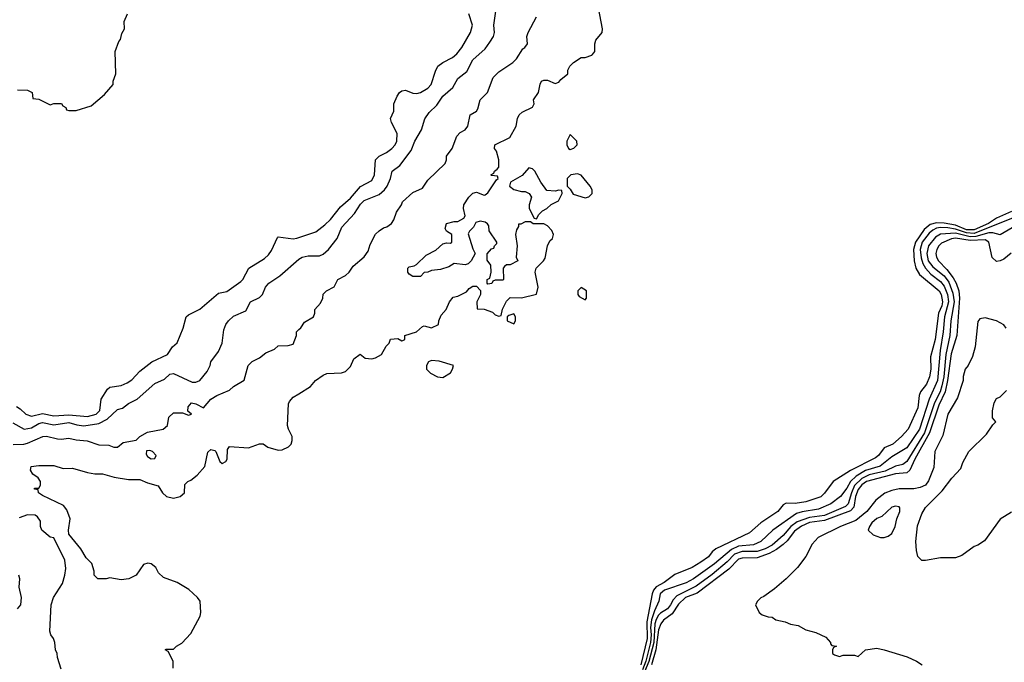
# Model space of a CAD drawing. Header units: inches. Extents: x 2348352 to 2479776, y 460422 to 613655.
# Tile 319 of 590: x 2398507 to 2403772, y 522083 to 525519. Entities that reach past the tile are written whole.
import ezdxf

# ---------------------------------------------------------------- set-up
doc = ezdxf.new("R2010")
doc.units = ezdxf.units.IN
doc.header["$MEASUREMENT"] = 0
doc.layers.add('C3592', color=7, linetype='Continuous')
doc.layers.add('C4502', color=7, linetype='Continuous')

msp = doc.modelspace()

# ---------------------------------------------------------------- linework, layer by layer
at = {"layer": 'C3592', "color": 4}
for points, elevation in [([(2398496.4, 525143.6), (2398550, 525142), (2398574, 525130), (2398578, 525098), (2398610, 525094), (2398670, 525064.7), (2398690, 525072), (2398731.6, 525071.6), (2398738, 525058), (2398754, 525050), (2398758, 525038), (2398770, 525034), (2398810, 525034), (2398890, 525058), (2398960.4, 525119.6), (2399007.3, 525172.7), (2399008, 525190), (2399022, 525230), (2399018, 525350), (2399038, 525402), (2399047.3, 525412.7), (2399054, 525446), (2399068, 525470), (2399066, 525510), (2399084, 525550)], 84), ([(2398490, 523450.4), (2398510, 523439.1), (2398540.7, 523410), (2398570, 523400.3), (2398630, 523413.4), (2398690, 523402), (2398770, 523406.5), (2398870, 523396.9), (2398917, 523410), (2398936.3, 523430), (2398943.5, 523490), (2398976.6, 523543.4), (2398990, 523554.4), (2399050, 523563.7), (2399082.3, 523577.8), (2399107.1, 523592.9), (2399150, 523640.7), (2399213.2, 523690), (2399297.2, 523730), (2399324, 523770), (2399350, 523791.3), (2399380.9, 523870), (2399397.2, 523930), (2399410, 523940.7), (2399470, 523970.8), (2399570, 524057.3), (2399614.2, 524065.8), (2399690, 524118.8), (2399701.2, 524130), (2399733.2, 524190), (2399817, 524243), (2399838.2, 524261.8), (2399854.2, 524285.8), (2399885.1, 524354.9), (2399890, 524358.8), (2399970, 524347.7), (2399990, 524350.7), (2400000, 524354.1)], 76), ([(2398470, 523363), (2398530.5, 523330.5), (2398570, 523336.4), (2398610, 523360.3), (2398630, 523364.9), (2398690, 523352.9), (2398770, 523365.3), (2398812.9, 523352.9), (2398850, 523348.7), (2398930, 523360.3), (2398976, 523384), (2399030, 523434.8), (2399057.5, 523442.5), (2399090, 523466.8), (2399135.3, 523490), (2399230, 523573.4), (2399282, 523598), (2399310, 523624.7), (2399330, 523626.8), (2399430, 523580.7), (2399450, 523580.7), (2399470, 523591), (2399510, 523638), (2399525.2, 523670), (2399529.2, 523690.8), (2399570, 523744.7), (2399589.2, 523790), (2399599, 523861), (2399609, 523890), (2399624, 523910), (2399650, 523933.4), (2399717.2, 523962.8), (2399742, 524010), (2399790, 524034.8), (2399805.2, 524050), (2399821.2, 524090), (2399839, 524110), (2399899, 524150), (2400000.1, 524239.8)], 72), ([(2398472.1, 523247.9), (2398530, 523250.4), (2398550, 523255.3), (2398630.6, 523290.6), (2398650, 523293), (2398710, 523278), (2398730, 523276.3), (2398770, 523282), (2398810, 523272.7), (2398868.1, 523268.1), (2398930, 523246), (2398983.6, 523243.6), (2399010, 523234), (2399030, 523234), (2399061.2, 523258.8), (2399129.4, 523270.6), (2399150, 523290.8), (2399190, 523314), (2399275.3, 523330), (2399297.2, 523350), (2399305.1, 523394.9), (2399330, 523417.3), (2399378, 523418), (2399410, 523404.7), (2399426, 523410), (2399406, 523426), (2399408, 523450), (2399426, 523470), (2399450, 523464.7), (2399490, 523444.7), (2399529.6, 523490.4), (2399562, 523510), (2399630, 523538), (2399650, 523558), (2399708.4, 523591.6), (2399729.2, 523670), (2399750, 523691.3), (2399790, 523711.3), (2399822.7, 523737.3), (2399870, 523758), (2399890, 523776), (2399943.1, 523776.9), (2399970, 523784.7), (2399988, 523830), (2399988, 523850), (2400000, 523862)], 68), ([(2399327.3, 522052.7), (2399328, 522090), (2399302, 522142), (2399286, 522150), (2399290, 522154), (2399330, 522154), (2399346, 522170), (2399374.6, 522185.4), (2399422.7, 522237.3), (2399472.7, 522330), (2399476, 522350), (2399473.2, 522410), (2399459, 522430), (2399411.9, 522471.9), (2399348.7, 522510), (2399276.5, 522536.5), (2399250, 522562), (2399236, 522590), (2399210, 522609.4), (2399193.4, 522613.4), (2399170, 522606), (2399130, 522548.7), (2399090.5, 522529.5), (2399050, 522524.5), (2398990, 522535.3), (2398968.9, 522528.9), (2398926, 522530), (2398906, 522550), (2398906, 522570), (2398892.5, 522612.5), (2398862.7, 522642.7), (2398835.1, 522690), (2398770, 522769.2), (2398768.4, 522790), (2398777.2, 522850), (2398758.9, 522898.9), (2398741.2, 522921.2), (2398630, 522975.3), (2398608, 522990), (2398606, 523006), (2398586, 523010), (2398586, 523014), (2398610, 523014), (2398618, 523030), (2398618, 523050), (2398606, 523070), (2398578, 523090), (2398566, 523110), (2398568, 523130), (2398610, 523136), (2398690, 523136), (2398739.6, 523119.6), (2398790, 523121), (2398870, 523098), (2398910, 523091), (2398950, 523090.8), (2399013.4, 523073.4), (2399090, 523060.4), (2399150, 523060.7), (2399190, 523042.8), (2399247.3, 523027.3), (2399271, 522990), (2399292, 522970), (2399330, 522961), (2399366, 522970), (2399388, 522990), (2399390, 523034), (2399406, 523050), (2399423.1, 523056.9), (2399456.5, 523083.5), (2399498, 523130), (2399513.2, 523206.8), (2399530, 523221), (2399550, 523216), (2399556, 523210), (2399576.9, 523156.9), (2399590, 523146), (2399610, 523158), (2399616, 523170), (2399619, 523221), (2399630, 523238), (2399730, 523230.6), (2399790, 523250.8), (2399810, 523250.8), (2399834, 523234), (2399890, 523217.3), (2399910, 523219.1), (2399944.1, 523235.9), (2399959, 523250), (2399964, 523270), (2399964, 523290), (2399944, 523330), (2399939, 523350), (2399944.7, 523464.7), (2399950, 523478), (2399970, 523501), (2400000, 523519.6)], 64), ([(2398730, 522046), (2398708.7, 522110), (2398708, 522130), (2398698, 522150), (2398695.3, 522190), (2398689, 522210), (2398674, 522230), (2398669, 522250), (2398675.3, 522390), (2398688.7, 522430), (2398735.5, 522504.5), (2398749.3, 522550), (2398754.2, 522585.8), (2398749.4, 522630), (2398690, 522748.7), (2398670, 522753.2), (2398625.2, 522790), (2398619, 522810), (2398618, 522838), (2398602, 522862), (2398589.4, 522869.4), (2398548.9, 522871.1), (2398503.8, 522856.2)], 68), ([(2398495.3, 522370), (2398514, 522390), (2398517.2, 522430), (2398504.7, 522484.7), (2398508, 522530), (2398502, 522550)], 72)]:
    msp.add_lwpolyline(points, dxfattribs=dict(at, elevation=elevation))
at = {"layer": 'C3592', "color": 4, "elevation": 68}
msp.add_lwpolyline([(2399203.6, 523216.4), (2399185.4, 523214.6), (2399183.6, 523196.4), (2399190, 523184.7), (2399210, 523172), (2399230, 523174), (2399238, 523190), (2399218, 523210)], close=True, dxfattribs=at)
at = {"layer": 'C4502', "color": 4}
for points, elevation in [([(2400000, 523519.6), (2400062, 523558), (2400089.5, 523590.5), (2400130, 523618.8), (2400150, 523626.8), (2400228.9, 523631.1), (2400250, 523638), (2400275.5, 523664.5), (2400293.6, 523706.4), (2400328.4, 523731.6), (2400354, 523710), (2400390, 523706), (2400410, 523711), (2400442, 523730), (2400466.3, 523773.7), (2400482, 523790), (2400490, 523812), (2400530, 523814), (2400550, 523802), (2400556.4, 523803.6), (2400566, 523810), (2400566, 523830), (2400628.9, 523851.1), (2400660.4, 523879.6), (2400670, 523882), (2400710, 523872), (2400746, 523890), (2400748, 523910), (2400760.2, 523939.8), (2400788, 523970), (2400806, 524010), (2400824.7, 524035.3), (2400850, 524041), (2400896, 524064), (2400910, 524082), (2400930, 524094), (2400950, 524094), (2400972, 524072), (2400971.3, 524050), (2400952, 524010), (2400954, 523974), (2400991.1, 523971.1), (2401036, 523956), (2401050, 523942), (2401070, 523934), (2401082, 523938), (2401088.4, 523971.6), (2401110, 524014), (2401130, 524034), (2401190, 524032), (2401270, 524052), (2401279, 524090), (2401264, 524170), (2401268.7, 524190), (2401308.7, 524230), (2401316.5, 524243.5), (2401328.7, 524310), (2401342.7, 524337.3), (2401355.3, 524350), (2401362, 524370), (2401352.9, 524392.9), (2401330, 524418), (2401310, 524428.7), (2401252.7, 524427.3), (2401238, 524438), (2401210, 524438), (2401186, 524426), (2401174, 524426), (2401174, 524414), (2401163.6, 524396.4), (2401158, 524370), (2401166.8, 524310), (2401162, 524250), (2401171.3, 524230), (2401130, 524208), (2401110, 524208), (2401099.6, 524200.4), (2401092, 524190), (2401094, 524130), (2401090, 524126), (2401050, 524126), (2401038, 524122), (2401031.6, 524108.4), (2401010, 524106), (2401006, 524110), (2401006, 524130), (2401022, 524138), (2401028, 524170), (2401027.3, 524207.3), (2401007.3, 524232.7), (2401007.3, 524267.3), (2401030, 524294), (2401042, 524298), (2401046, 524310), (2401058, 524322), (2401058, 524330), (2401018, 524390), (2401016.4, 524416.4), (2401008.4, 524428.4), (2400996.4, 524436.4), (2400970, 524442), (2400945.4, 524434.6), (2400934, 524410), (2400911.6, 524388.4), (2400905.4, 524374.6), (2400930, 524294), (2400942, 524270), (2400922, 524230), (2400905.4, 524214.6), (2400890, 524208), (2400830, 524215.3), (2400802, 524198), (2400756.9, 524183.1), (2400710, 524179), (2400690, 524168.7), (2400670, 524168), (2400650, 524146), (2400610, 524146), (2400590, 524158), (2400582, 524170), (2400582, 524190), (2400590, 524198), (2400616.4, 524203.6), (2400628.9, 524211.1), (2400680.2, 524259.8), (2400732.5, 524287.5), (2400770, 524321), (2400790, 524326), (2400810, 524324.7), (2400818, 524330), (2400818, 524370), (2400790, 524388), (2400783.1, 524403.1), (2400788.7, 524430), (2400830, 524441), (2400850, 524441), (2400882, 524458), (2400888.7, 524470), (2400881.2, 524510), (2400882.7, 524530), (2400909.5, 524570.5), (2400930, 524591), (2400950, 524598), (2400990, 524582), (2400996.4, 524583.6), (2401010, 524594), (2401056.4, 524663.6), (2401066, 524670), (2401062, 524682), (2401030, 524686), (2401026, 524690), (2401042, 524698), (2401046, 524710), (2401060.4, 524719.6), (2401068.4, 524731.6), (2401068.7, 524770), (2401056.4, 524816.4), (2401046, 524830), (2401048, 524850), (2401128, 524890), (2401162, 524950), (2401168.9, 524991.1), (2401178, 525010), (2401194.6, 525025.4), (2401248.4, 525051.6), (2401258, 525070), (2401255.3, 525090), (2401282, 525130), (2401290, 525174), (2401298, 525190), (2401310, 525196), (2401330, 525196), (2401370, 525178), (2401390, 525184.7), (2401400.9, 525199.1), (2401438, 525230), (2401438, 525250), (2401448, 525270), (2401468, 525290), (2401510, 525318), (2401530, 525318), (2401566, 525330), (2401568.9, 525331.1), (2401578, 525342), (2401582, 525350), (2401582, 525390), (2401588.7, 525410), (2401622, 525450), (2401624, 525470), (2401602, 525582)], 64), ([(2400000, 524354.1), (2400090, 524385.5), (2400138.2, 524421.8), (2400168.8, 524451.2), (2400222, 524518), (2400275.4, 524564.6), (2400330, 524628.2), (2400390, 524659.1), (2400405.1, 524690), (2400410, 524770.6), (2400430, 524790.4), (2400469.2, 524810), (2400497.2, 524830), (2400515.1, 524850), (2400523.7, 524870), (2400526, 524910), (2400495.1, 524970), (2400489.5, 524990.5), (2400508.7, 525030), (2400508.7, 525070), (2400525.2, 525110), (2400539, 525130), (2400550, 525138.8), (2400570, 525142.8), (2400610, 525127.3), (2400630, 525124.9), (2400650, 525130.7), (2400690, 525154), (2400707.5, 525172.5), (2400730, 525244.7), (2400743.7, 525270), (2400769.2, 525290), (2400822, 525318), (2400843.9, 525336.1), (2400872, 525370), (2400918, 525450), (2400929.3, 525490), (2400909.3, 525550)], 76), ([(2400000.1, 524239.8), (2400018, 524250), (2400050, 524257.3), (2400110, 524257.3), (2400130, 524266), (2400159, 524290), (2400204, 524350), (2400229.2, 524410), (2400297.6, 524482.4), (2400330, 524533.4), (2400350, 524552.7), (2400430, 524585.5), (2400458, 524610), (2400472, 524630), (2400489.4, 524670), (2400499, 524710), (2400540.1, 524739.9), (2400600.9, 524819.1), (2400619.3, 524870), (2400656, 524930), (2400674, 524990), (2400696.5, 525023.5), (2400737, 525063), (2400769.2, 525110), (2400824.1, 525155.9), (2400850, 525204.7), (2400897.6, 525242.4), (2400930, 525304), (2400995.9, 525364.1), (2401021.5, 525398.5), (2401041.2, 525430), (2401046, 525450), (2401042, 525490), (2401057.2, 525590)], 72), ([(2400000, 523862), (2400010, 523872), (2400030, 523902), (2400078, 523930), (2400086, 523950), (2400086, 523970), (2400116.4, 524003.6), (2400128, 524030), (2400130, 524052), (2400148, 524070), (2400188.4, 524091.6), (2400208.9, 524131.1), (2400250, 524150.8), (2400269.2, 524170), (2400290, 524201), (2400350, 524251.3), (2400370, 524282), (2400382, 524318), (2400410, 524372), (2400429.1, 524390.9), (2400453.2, 524406.8), (2400470, 524411), (2400495.3, 524430), (2400508.7, 524450), (2400522, 524490), (2400548.7, 524530), (2400554, 524546), (2400610, 524594.8), (2400661.2, 524618.8), (2400690, 524661), (2400782, 524750), (2400789, 524770), (2400789.2, 524790), (2400819, 524830), (2400844.1, 524895.9), (2400863.2, 524916.8), (2400890, 524931.3), (2400904, 524950), (2400915.3, 525010), (2400949.3, 525030.7), (2400957.5, 525042.5), (2400969.3, 525090.7), (2401009.3, 525130.7), (2401039.3, 525210), (2401070, 525240.7), (2401144, 525290), (2401164, 525310), (2401197.2, 525362.8), (2401209.1, 525370.9), (2401222, 525390), (2401219, 525430), (2401225.2, 525450), (2401270, 525534)], 68), ([(2403810, 524494.2), (2403730, 524459), (2403686.5, 524430), (2403610, 524396), (2403570, 524396.6), (2403510, 524420.2), (2403450, 524431.9), (2403410, 524433.3), (2403375.4, 524424.6), (2403342.6, 524397.4), (2403297.7, 524330), (2403285.8, 524290), (2403290.2, 524230), (2403299.5, 524190), (2403317.8, 524157.8), (2403422.7, 524070), (2403434.5, 524050), (2403442.2, 524010), (2403438.5, 523990), (2403420.6, 523950), (2403401.8, 523810), (2403376.4, 523716.4), (2403378.5, 523650), (2403372.7, 523610), (2403355.3, 523570), (2403324.4, 523530), (2403317, 523510), (2403310, 523444), (2403257.6, 523330), (2403222, 523290), (2403175.5, 523250), (2403130, 523229.4), (2403099.3, 523190), (2403083.4, 523176.6), (2402950.2, 523109.8), (2402857.3, 523050), (2402810, 522987), (2402790, 522967.6), (2402710, 522941.1), (2402653.4, 522933.4), (2402605.5, 522934.5), (2402590, 522925.2), (2402560.7, 522890), (2402470.6, 522830), (2402410, 522775.1), (2402229.1, 522690.9), (2402210, 522674.5), (2402190, 522647.6), (2402150, 522618), (2402102.8, 522590), (2402010, 522553), (2401954, 522510), (2401910, 522487.1), (2401895.8, 522470), (2401889.2, 522450), (2401860.5, 522299.5), (2401862.8, 522210), (2401827.8, 522070)], 64), ([(2403819.8, 524460.2), (2403610, 524377), (2403570, 524378.9), (2403510, 524398.9), (2403470, 524406), (2403430, 524408.2), (2403410, 524404.4), (2403390, 524394.8), (2403370, 524377.2), (2403332.3, 524330), (2403322.7, 524290), (2403326.6, 524246.6), (2403335.4, 524215.4), (2403350.1, 524190.1), (2403378.4, 524158.4), (2403430, 524119), (2403450, 524094.9), (2403467.8, 524050), (2403473.9, 524010), (2403451.2, 523930), (2403445.6, 523850), (2403428.2, 523750), (2403414.7, 523590), (2403369.3, 523490.7), (2403319.1, 523330), (2403250, 523229.6), (2403170, 523182), (2403107.6, 523132.4), (2403030, 523109), (2402980.5, 523079.5), (2402950.2, 523050), (2402930, 523014), (2402896.4, 522970), (2402844, 522930), (2402778.6, 522901.4), (2402691.2, 522888.8), (2402661.3, 522878.7), (2402533.4, 522790), (2402470.6, 522730), (2402430, 522712.4), (2402350, 522704.6), (2402312.5, 522687.5), (2402222.6, 522610), (2402110, 522529.7), (2402070, 522508.2), (2401955.5, 522470), (2401932, 522450), (2401925.2, 522410), (2401900.7, 522359.3), (2401884.8, 522310), (2401879.9, 522270), (2401883.4, 522230), (2401880.5, 522190), (2401854.5, 522090), (2401836.5, 522043.5)], 68), ([(2403870, 524438), (2403750, 524369.6), (2403710, 524379.8), (2403690, 524379.1), (2403619.4, 524360.6), (2403590, 524358.5), (2403510, 524377.3), (2403430, 524371.9), (2403404.1, 524355.9), (2403366.7, 524310), (2403357.2, 524270), (2403364.7, 524230), (2403390, 524197.8), (2403450, 524150.2), (2403475.1, 524115.1), (2403497.5, 524057.5), (2403503, 524010), (2403486.5, 523910), (2403480.2, 523830), (2403459.8, 523730), (2403448.8, 523610), (2403438.4, 523561.6), (2403428.4, 523530), (2403399.4, 523470), (2403344.8, 523310), (2403250, 523156.9), (2403230, 523141.3), (2403190, 523132.6), (2403134.6, 523105.4), (2403050, 523085), (2403010, 523066.6), (2402971.6, 523028.4), (2402954.4, 522990), (2402937.3, 522930), (2402923.5, 522916.5), (2402810, 522868.4), (2402730, 522858.3), (2402665, 522835), (2402630.2, 522810), (2402590, 522761.7), (2402530.3, 522710), (2402492.7, 522690), (2402450, 522675.3), (2402370, 522675.4), (2402330, 522661.6), (2402290, 522621), (2402210, 522552.1), (2402124.6, 522490), (2402020.9, 522439.1), (2402001.7, 522418.3), (2401987.6, 522390), (2401970.2, 522370), (2401933.1, 522346.9), (2401923.8, 522336.2), (2401910, 522313), (2401903.5, 522290), (2401898.3, 522190), (2401871.9, 522088.1), (2401830, 521989.7)], 72), ([(2403808.5, 524271.5), (2403770, 524239.3), (2403750, 524229.3), (2403730, 524226), (2403707.8, 524247.8), (2403689.6, 524330), (2403670, 524342.2), (2403590, 524337.9), (2403510, 524351.2), (2403490, 524347.9), (2403436.4, 524323.6), (2403422, 524310), (2403410.3, 524290), (2403405.7, 524270), (2403408.5, 524250), (2403419.5, 524230), (2403464.3, 524184.3), (2403499, 524139), (2403515.2, 524110), (2403528.4, 524070), (2403532.7, 524030), (2403517.8, 523830), (2403487.3, 523732.7), (2403468.4, 523590), (2403455.8, 523530), (2403422.4, 523457.6), (2403372.2, 523310), (2403293.2, 523170), (2403267.4, 523110), (2403250, 523096.4), (2403190, 523091.7), (2403035.3, 523050), (2403010, 523032.5), (2402990, 523008), (2402977, 522970), (2402966.6, 522913.4), (2402950, 522892.5), (2402810, 522841.4), (2402730, 522830.5), (2402687.9, 522812.1), (2402650, 522785.3), (2402610, 522732.4), (2402590, 522713.1), (2402553.6, 522686.4), (2402514.8, 522665.2), (2402450, 522642.6), (2402370, 522640.8), (2402350, 522634.2), (2402298.7, 522581.3), (2402130, 522453.8), (2402067.4, 522430), (2402030, 522395.1), (2401996.8, 522343.2), (2401950, 522308), (2401935.6, 522290), (2401923, 522257), (2401909.1, 522150), (2401886, 522070)], 76), ([(2403782, 523870), (2403770, 523888), (2403730, 523908.7), (2403670, 523925.2), (2403640.7, 523919.3), (2403630, 523906), (2403616.3, 523770), (2403602, 523718), (2403578, 523670), (2403562.8, 523650), (2403551.6, 523611.6), (2403551, 523590), (2403522, 523498), (2403470.4, 523410), (2403443, 523297), (2403400.5, 523210), (2403395.5, 523124.5), (2403366.8, 523053.2), (2403351.3, 523030), (2403322, 523018), (2403288.5, 523011.5), (2403209.1, 523010.9), (2403170, 523002), (2403132.7, 522987.2), (2403084.9, 522950), (2403036.4, 522890), (2402978.3, 522841.7), (2402896.3, 522810), (2402776, 522750), (2402744.1, 522715.9), (2402710.5, 522649.5), (2402666, 522590), (2402606, 522530), (2402543.5, 522476.5), (2402485.4, 522434.6), (2402470, 522428), (2402452, 522410), (2402442, 522390), (2402462, 522350), (2402476.9, 522336.9), (2402510, 522326), (2402530, 522324.7), (2402550, 522311.3), (2402599.8, 522299.8), (2402627.9, 522287.9), (2402670, 522280.7), (2402710, 522257.3), (2402763.5, 522243.5), (2402817.3, 522217.3), (2402842, 522190), (2402842, 522182), (2402850, 522174), (2402874, 522170), (2402858, 522162), (2402854, 522150), (2402854, 522130), (2402863.6, 522123.6), (2402890, 522114), (2402910, 522122), (2402970, 522122), (2402990, 522114), (2403029.1, 522150.9), (2403090, 522158.8), (2403130, 522150.7), (2403252.7, 522112.7), (2403302, 522090), (2403332, 522070)], 84), ([(2403810, 522886), (2403750, 522848), (2403666.4, 522733.6), (2403630.9, 522709.1), (2403610, 522702), (2403545.4, 522654.6), (2403510, 522642), (2403430, 522642), (2403350, 522628), (2403330, 522628), (2403309, 522650), (2403302, 522682), (2403299.3, 522730), (2403307.5, 522812.5), (2403330, 522878), (2403350, 522911.3), (2403440.2, 522999.8), (2403492.1, 523067.9), (2403539.5, 523120.5), (2403550, 523152), (2403582, 523210), (2403676.5, 523303.5), (2403710, 523354), (2403726, 523370), (2403708, 523390), (2403708.4, 523428.4), (2403718, 523470), (2403730, 523494), (2403750, 523502), (2403783.1, 523536.9)], 84)]:
    msp.add_lwpolyline(points, dxfattribs=dict(at, elevation=elevation))
for points, elevation in [([(2401450, 524906), (2401432, 524870), (2401432, 524850), (2401442, 524830), (2401450, 524824.7), (2401470, 524832), (2401488, 524850), (2401486, 524870)], 64), ([(2401230, 524728), (2401193.7, 524686.3), (2401131.3, 524650), (2401126, 524630), (2401150, 524611.3), (2401190, 524601), (2401210, 524601), (2401231.3, 524590), (2401244.7, 524570), (2401232, 524530), (2401232, 524510), (2401258, 524458), (2401270, 524454), (2401283.1, 524476.9), (2401303.1, 524496.9), (2401326, 524510), (2401348.4, 524531.6), (2401388.4, 524551.6), (2401408, 524590), (2401406, 524606), (2401390, 524608), (2401370, 524602), (2401325.2, 524605.2), (2401294, 524650), (2401262, 524710), (2401250, 524722)], 64), ([(2401490, 524695.3), (2401454, 524690), (2401434, 524670), (2401434, 524630), (2401450, 524614), (2401466.4, 524586.4), (2401530, 524566), (2401550, 524572), (2401568, 524590), (2401568, 524610), (2401558, 524630), (2401510, 524688)], 64), ([(2401510, 524088), (2401492, 524070), (2401492, 524050), (2401499.6, 524039.6), (2401530, 524022), (2401538, 524030), (2401538, 524070)], 64), ([(2401150, 523946), (2401122, 523938), (2401114, 523930), (2401114, 523910), (2401150, 523894), (2401158, 523910), (2401158, 523930)], 64), ([(2400710, 523698), (2400694, 523690), (2400682, 523670), (2400682, 523650), (2400704.7, 523630), (2400742, 523610), (2400770, 523606.8), (2400810, 523632), (2400822, 523650), (2400826, 523670), (2400750, 523694)], 64), ([(2403190, 522919), (2403170, 522912.7), (2403116.4, 522863.6), (2403090, 522852), (2403064, 522830), (2403050.8, 522810), (2403044.7, 522790), (2403070, 522764.7), (2403110, 522751.3), (2403130, 522751.3), (2403150, 522758), (2403170, 522772), (2403188.7, 522810), (2403197.2, 522850), (2403212.7, 522890), (2403214, 522910), (2403210, 522915.3)], 88)]:
    msp.add_lwpolyline(points, close=True, dxfattribs=dict(at, elevation=elevation))

doc.saveas('drawing.dxf')
